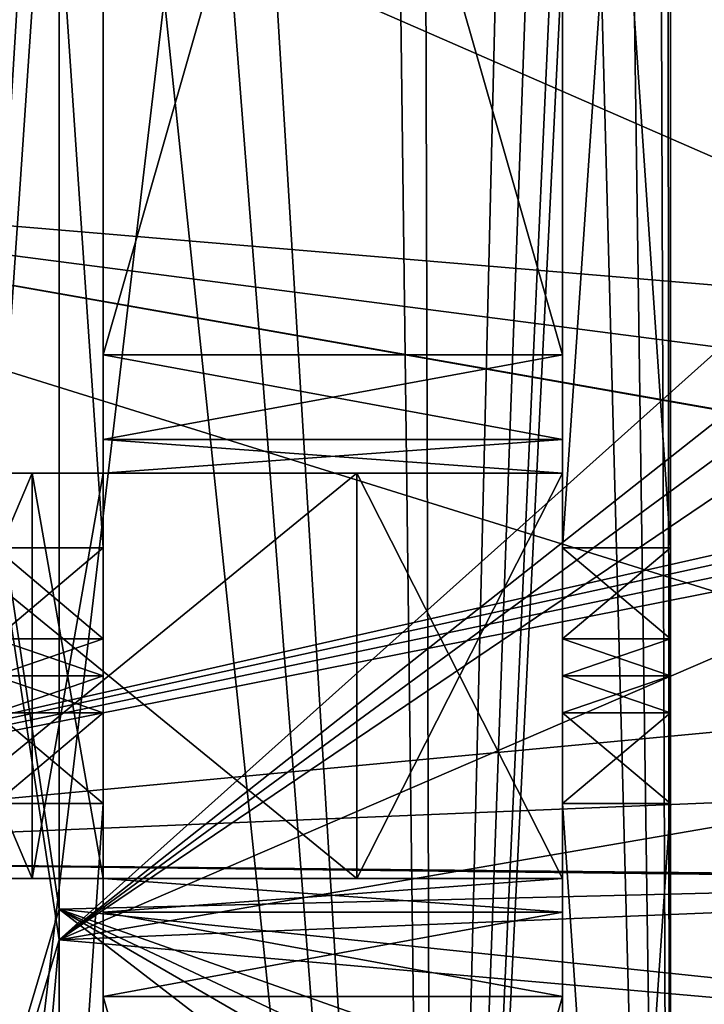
# Model space of a CAD drawing. Header units: millimetres. Extents: x -50 to 50, y -22 to 96.
# Tile 260 of 374: x 25.18 to 30.25, y -2.43 to 4.86. Entities that reach past the tile are written whole.
import ezdxf

# ---------------------------------------------------------------- set-up
doc = ezdxf.new("R2010")
doc.units = ezdxf.units.MM
doc.header["$LTSCALE"] = 65.185185
for name, color, linetype in [('1234', 7, 'CONTINUOUS'), ('1235', 7, 'CONTINUOUS'), ('1238', 7, 'CONTINUOUS'), ('1245', 7, 'CONTINUOUS'), ('1246', 7, 'CONTINUOUS'), ('1252', 7, 'CONTINUOUS'), ('1253', 7, 'CONTINUOUS'), ('1259', 7, 'CONTINUOUS'), ('1260', 7, 'CONTINUOUS'), ('1282', 7, 'CONTINUOUS'), ('1283', 7, 'CONTINUOUS'), ('1284', 7, 'CONTINUOUS'), ('1323', 7, 'CONTINUOUS'), ('1324', 7, 'CONTINUOUS'), ('1330', 7, 'CONTINUOUS'), ('1331', 7, 'CONTINUOUS'), ('1332', 7, 'CONTINUOUS'), ('1333', 7, 'CONTINUOUS'), ('15', 7, 'CONTINUOUS'), ('1569', 7, 'CONTINUOUS'), ('1570', 7, 'CONTINUOUS'), ('1571', 7, 'CONTINUOUS'), ('1587', 7, 'CONTINUOUS'), ('1588', 7, 'CONTINUOUS'), ('1589', 7, 'CONTINUOUS'), ('1590', 7, 'CONTINUOUS'), ('1595', 7, 'CONTINUOUS'), ('1596', 7, 'CONTINUOUS'), ('27', 7, 'CONTINUOUS'), ('28', 7, 'CONTINUOUS'), ('3394', 7, 'CONTINUOUS'), ('3395', 7, 'CONTINUOUS'), ('3405', 7, 'CONTINUOUS'), ('3407', 7, 'CONTINUOUS'), ('465', 7, 'CONTINUOUS'), ('469', 7, 'CONTINUOUS')]:
    doc.layers.add(name, color=color, linetype=linetype)

msp = doc.modelspace()

# ---------------------------------------------------------------- linework, layer by layer
at = {"layer": '1234', "color": 7, "linetype": 'CONTINUOUS', "true_color": 0xe0f2ff}
for points in [[(30, 21.5, 44), (30, -14, 44), (30, -14, 34.5), (30, 21.5, 44)], [(30, 21.5, 44), (30, -14, 34.5), (30, 0, 18.473), (30, 21.5, 44)], [(30, 12.7046, 12.0351), (30, 21.5, 44), (30, 0.9459, 17.4744), (30, 12.7046, 12.0351)], [(30, 0.9459, 17.4744), (30, 21.5, 44), (30, 0.2741, 17.7852), (30, 0.9459, 17.4744)], [(30, 0.2741, 17.7852), (30, 21.5, 44), (30, 0, 18.473), (30, 0.2741, 17.7852)], [(30, -14, -44), (30, 21.5, -44), (30, 12.7046, -12.0351), (30, -14, -44)], [(30, -22, -34.5), (30, -14, -34.5), (30, 12.7046, -12.0351), (30, -22, -34.5)], [(30, 0, -18.473), (30, -22, -34.5), (30, 12.7046, -12.0351), (30, 0, -18.473)], [(30, -14, -34.5), (30, -14, -44), (30, 12.7046, -12.0351), (30, -14, -34.5)], [(30, 12.7046, -12.0351), (30, 0.9459, -17.4744), (30, 0, -18.473), (30, 12.7046, -12.0351)], [(30, 0.2741, -17.7852), (30, 0, -18.473), (30, 0.9459, -17.4744), (30, 0.2741, -17.7852)], [(30, -22, -34.5), (30, 0, -18.473), (30, -0.2741, -17.7852), (30, -22, -34.5)], [(30, 0, 18.473), (30, -14, 34.5), (30, -12.7046, 12.035), (30, 0, 18.473)], [(30, -12.7046, 12.035), (30, -0.9459, 17.4744), (30, 0, 18.473), (30, -12.7046, 12.035)], [(30, -0.2741, 17.7852), (30, 0, 18.473), (30, -0.9459, 17.4744), (30, -0.2741, 17.7852)], [(30, -0.9459, -17.4744), (30, -22, -34.5), (30, -0.2741, -17.7852), (30, -0.9459, -17.4744)], [(30, -12.7046, -12.035), (30, -22, -34.5), (30, -0.9459, -17.4744), (30, -12.7046, -12.035)]]:
    msp.add_3dface(points, dxfattribs=at)
at = {"layer": '1235', "color": 7, "linetype": 'CONTINUOUS', "true_color": 0xe0f2ff}
for points in [[(26.1429, 21, -49.6043), (24, -14, -50), (26.1429, 26.5, -49.6043), (26.1429, 21, -49.6043)], [(26.1429, 26.5, -49.6043), (24, -14, -50), (25.0895, 26.5, -49.9002), (26.1429, 26.5, -49.6043)], [(30, 21.5, -44), (30, -14, -44), (28.2426, -14, -48.2426), (30, 21.5, -44)], [(29.8338, 21.1277, -45.4025), (30, 21.5, -44), (28.2426, -14, -48.2426), (29.8338, 21.1277, -45.4025)], [(29.5, 21, -46.3979), (29.8338, 21.1277, -45.4025), (28.2426, -14, -48.2426), (29.5, 21, -46.3979)], [(28.1441, 21, -48.3389), (24, -14, -50), (26.1429, 21, -49.6043), (28.1441, 21, -48.3389)], [(24, -14, -50), (28.1441, 21, -48.3389), (28.2426, -14, -48.2426), (24, -14, -50)], [(28.1441, 21, -48.3389), (29.5, 21, -46.3979), (28.2426, -14, -48.2426), (28.1441, 21, -48.3389)]]:
    msp.add_3dface(points, dxfattribs=at)
at = {"layer": '1238', "color": 7, "linetype": 'CONTINUOUS', "true_color": 0xe0f2ff}
for points in [[(24, 26.5, 50), (24, -14, 50), (28.2426, -14, 48.2426), (24, 26.5, 50)], [(25.0895, 26.5, 49.9002), (24, 26.5, 50), (28.2426, -14, 48.2426), (25.0895, 26.5, 49.9002)], [(26.1429, 20.5, 49.6043), (25.0895, 26.5, 49.9002), (28.2426, -14, 48.2426), (26.1429, 20.5, 49.6043)], [(30, -14, 44), (30, 21.5, 44), (29.9679, 21.2385, 44.62), (30, -14, 44)], [(29.8763, 21, 45.2119), (30, -14, 44), (29.9679, 21.2385, 44.62), (29.8763, 21, 45.2119)], [(29.5118, 20.618, 46.3706), (30, -14, 44), (29.8763, 21, 45.2119), (29.5118, 20.618, 46.3706)], [(29.077, 20.5, 47.1975), (30, -14, 44), (29.5118, 20.618, 46.3706), (29.077, 20.5, 47.1975)], [(27.8052, 20.5, 48.639), (26.1429, 20.5, 49.6043), (28.2426, -14, 48.2426), (27.8052, 20.5, 48.639)], [(29.077, 20.5, 47.1975), (27.8052, 20.5, 48.639), (28.2426, -14, 48.2426), (29.077, 20.5, 47.1975)], [(30, -14, 44), (29.077, 20.5, 47.1975), (28.2426, -14, 48.2426), (30, -14, 44)]]:
    msp.add_3dface(points, dxfattribs=at)
at = {"layer": '1245', "color": 7, "linetype": 'CONTINUOUS', "true_color": 0xe0f2ff}
for points in [[(25.8, 14.2502, 12.5671), (25.8, 2.375, 18.851), (25.8, 0.9459, 17.4744), (25.8, 14.2502, 12.5671)], [(25.8, 12.7046, 12.0351), (25.8, 14.2502, 12.5671), (25.8, 0.9459, 17.4744), (25.8, 12.7046, 12.0351)], [(25.8, 2.375, -18.851), (25.8, 14.2502, -12.5671), (25.8, 0, -18.473), (25.8, 2.375, -18.851)], [(25.8, 0, -18.473), (25.8, 14.2502, -12.5671), (25.8, 0.2741, -17.7852), (25.8, 0, -18.473)], [(25.8, 0.2741, -17.7852), (25.8, 14.2502, -12.5671), (25.8, 0.9459, -17.4744), (25.8, 0.2741, -17.7852)], [(25.8, 0.9459, -17.4744), (25.8, 14.2502, -12.5671), (25.8, 12.7046, -12.0351), (25.8, 0.9459, -17.4744)], [(25.8, 2.375, 18.851), (25.8, 1.75, 19.1817), (25.8, -2.375, 18.851), (25.8, 2.375, 18.851)], [(25.8, 2.375, 18.851), (25.8, -2.375, 18.851), (25.8, 0, 18.473), (25.8, 2.375, 18.851)], [(25.8, 0.9459, 17.4744), (25.8, 2.375, 18.851), (25.8, 0.2741, 17.7852), (25.8, 0.9459, 17.4744)], [(25.8, 0.2741, 17.7852), (25.8, 2.375, 18.851), (25.8, 0, 18.473), (25.8, 0.2741, 17.7852)], [(25.8, 1.75, -19.1817), (25.8, 2.375, -18.851), (25.8, -1.75, -19.1817), (25.8, 1.75, -19.1817)], [(25.8, -1.75, -19.1817), (25.8, 2.375, -18.851), (25.8, -2.375, -18.851), (25.8, -1.75, -19.1817)], [(25.8, -2.375, -18.851), (25.8, 2.375, -18.851), (25.8, 0, -18.473), (25.8, -2.375, -18.851)], [(25.8, 1.75, 19.1817), (25.8, 1.5, 19.8431), (25.8, -1.75, 19.1817), (25.8, 1.75, 19.1817)], [(25.8, -2.375, 18.851), (25.8, 1.75, 19.1817), (25.8, -1.75, 19.1817), (25.8, -2.375, 18.851)], [(25.8, 1.5, -19.8431), (25.8, 1.75, -19.1817), (25.8, -1.5, -19.8431), (25.8, 1.5, -19.8431)], [(25.8, -1.5, -19.8431), (25.8, 1.75, -19.1817), (25.8, -1.75, -19.1817), (25.8, -1.5, -19.8431)], [(25.8, 1.5, 44), (25.8, -1.5, 44), (25.8, -1.5, 19.8431), (25.8, 1.5, 44)], [(25.8, 1.5, 19.8431), (25.8, 1.5, 44), (25.8, -1.5, 19.8431), (25.8, 1.5, 19.8431)], [(25.8, -1.75, 19.1817), (25.8, 1.5, 19.8431), (25.8, -1.5, 19.8431), (25.8, -1.75, 19.1817)], [(25.8, 1.5, -44), (25.8, 1.5, -19.8431), (25.8, -1.5, -44), (25.8, 1.5, -44)], [(25.8, -1.5, -44), (25.8, 1.5, -19.8431), (25.8, -1.5, -19.8431), (25.8, -1.5, -44)], [(25.8, -2.375, -18.851), (25.8, 0, -18.473), (25.8, -0.2741, -17.7852), (25.8, -2.375, -18.851)], [(25.8, -2.375, 18.851), (25.8, -14.25, 12.5673), (25.8, 0, 18.473), (25.8, -2.375, 18.851)], [(25.8, 0, 18.473), (25.8, -14.25, 12.5673), (25.8, -0.2741, 17.7852), (25.8, 0, 18.473)], [(25.8, -0.9459, -17.4744), (25.8, -2.375, -18.851), (25.8, -0.2741, -17.7852), (25.8, -0.9459, -17.4744)], [(25.8, -0.2741, 17.7852), (25.8, -14.25, 12.5673), (25.8, -0.9459, 17.4744), (25.8, -0.2741, 17.7852)], [(25.8, -14.25, -12.5673), (25.8, -2.375, -18.851), (25.8, -0.9459, -17.4744), (25.8, -14.25, -12.5673)], [(25.8, -12.7046, -12.035), (25.8, -14.25, -12.5673), (25.8, -0.9459, -17.4744), (25.8, -12.7046, -12.035)], [(25.8, -0.9459, 17.4744), (25.8, -14.25, 12.5673), (25.8, -12.7046, 12.035), (25.8, -0.9459, 17.4744)]]:
    msp.add_3dface(points, dxfattribs=at)
at = {"layer": '1246', "color": 7, "linetype": 'CONTINUOUS', "true_color": 0xe0f2ff}
for points in [[(24, 1.5, 45.8), (24, -1.5, 45.8), (25.2728, -1.5, 45.2728), (24, 1.5, 45.8)], [(25.2728, 1.5, 45.2728), (24, 1.5, 45.8), (25.2728, -1.5, 45.2728), (25.2728, 1.5, 45.2728)], [(25.8, -1.5, 44), (25.8, 1.5, 44), (25.2728, 1.5, 45.2728), (25.8, -1.5, 44)], [(25.8, -1.5, 44), (25.2728, 1.5, 45.2728), (25.2728, -1.5, 45.2728), (25.8, -1.5, 44)]]:
    msp.add_3dface(points, dxfattribs=at)
at = {"layer": '1252', "color": 7, "linetype": 'CONTINUOUS', "true_color": 0xe0f2ff}
for points in [[(24, -1.5, -45.8), (24, 1.5, -45.8), (25.2728, 1.5, -45.2728), (24, -1.5, -45.8)], [(24, -1.5, -45.8), (25.2728, 1.5, -45.2728), (25.2728, -1.5, -45.2728), (24, -1.5, -45.8)], [(25.8, 1.5, -44), (25.8, -1.5, -44), (25.2728, -1.5, -45.2728), (25.8, 1.5, -44)], [(25.2728, 1.5, -45.2728), (25.8, 1.5, -44), (25.2728, -1.5, -45.2728), (25.2728, 1.5, -45.2728)]]:
    msp.add_3dface(points, dxfattribs=at)
at = {"layer": '1253', "color": 7, "linetype": 'CONTINUOUS', "true_color": 0xe0f2ff}
for points in [[(24, 1.5, -49.2), (24, -1.5, -49.2), (27.677, -1.5, -47.677), (24, 1.5, -49.2)], [(27.677, 1.5, -47.677), (24, 1.5, -49.2), (27.677, -1.5, -47.677), (27.677, 1.5, -47.677)], [(29.2, 1.5, -44), (27.677, 1.5, -47.677), (29.2, -1.5, -44), (29.2, 1.5, -44)], [(29.2, -1.5, -44), (27.677, 1.5, -47.677), (27.677, -1.5, -47.677), (29.2, -1.5, -44)]]:
    msp.add_3dface(points, dxfattribs=at)
at = {"layer": '1259', "color": 7, "linetype": 'CONTINUOUS', "true_color": 0xe0f2ff}
for points in [[(24, -1.5, 49.2), (24, 1.5, 49.2), (27.677, 1.5, 47.677), (24, -1.5, 49.2)], [(24, -1.5, 49.2), (27.677, 1.5, 47.677), (27.677, -1.5, 47.677), (24, -1.5, 49.2)], [(29.2, 1.5, 44), (29.2, -1.5, 44), (27.677, -1.5, 47.677), (29.2, 1.5, 44)], [(27.677, 1.5, 47.677), (29.2, 1.5, 44), (27.677, -1.5, 47.677), (27.677, 1.5, 47.677)]]:
    msp.add_3dface(points, dxfattribs=at)
at = {"layer": '1260', "color": 7, "linetype": 'CONTINUOUS', "true_color": 0xe0f2ff}
for points in [[(29.2, 14.2502, -12.5671), (29.2, 2.375, -18.851), (29.2, 0.9459, -17.4744), (29.2, 14.2502, -12.5671)], [(29.2, 12.7046, -12.0351), (29.2, 14.2502, -12.5671), (29.2, 0.9459, -17.4744), (29.2, 12.7046, -12.0351)], [(29.2, 2.375, 18.851), (29.2, 14.2502, 12.5671), (29.2, 0, 18.473), (29.2, 2.375, 18.851)], [(29.2, 0, 18.473), (29.2, 14.2502, 12.5671), (29.2, 0.2741, 17.7852), (29.2, 0, 18.473)], [(29.2, 0.2741, 17.7852), (29.2, 14.2502, 12.5671), (29.2, 0.9459, 17.4744), (29.2, 0.2741, 17.7852)], [(29.2, 0.9459, 17.4744), (29.2, 14.2502, 12.5671), (29.2, 12.7046, 12.0351), (29.2, 0.9459, 17.4744)], [(29.2, 2.375, -18.851), (29.2, 1.75, -19.1817), (29.2, -2.375, -18.851), (29.2, 2.375, -18.851)], [(29.2, 2.375, -18.851), (29.2, -2.375, -18.851), (29.2, 0, -18.473), (29.2, 2.375, -18.851)], [(29.2, 0.9459, -17.4744), (29.2, 2.375, -18.851), (29.2, 0.2741, -17.7852), (29.2, 0.9459, -17.4744)], [(29.2, 0.2741, -17.7852), (29.2, 2.375, -18.851), (29.2, 0, -18.473), (29.2, 0.2741, -17.7852)], [(29.2, 1.75, 19.1817), (29.2, 2.375, 18.851), (29.2, -1.75, 19.1817), (29.2, 1.75, 19.1817)], [(29.2, -1.75, 19.1817), (29.2, 2.375, 18.851), (29.2, -2.375, 18.851), (29.2, -1.75, 19.1817)], [(29.2, -2.375, 18.851), (29.2, 2.375, 18.851), (29.2, 0, 18.473), (29.2, -2.375, 18.851)], [(29.2, 1.75, -19.1817), (29.2, 1.5, -19.8431), (29.2, -1.75, -19.1817), (29.2, 1.75, -19.1817)], [(29.2, -2.375, -18.851), (29.2, 1.75, -19.1817), (29.2, -1.75, -19.1817), (29.2, -2.375, -18.851)], [(29.2, 1.5, 19.8431), (29.2, 1.75, 19.1817), (29.2, -1.5, 19.8431), (29.2, 1.5, 19.8431)], [(29.2, -1.5, 19.8431), (29.2, 1.75, 19.1817), (29.2, -1.75, 19.1817), (29.2, -1.5, 19.8431)], [(29.2, 1.5, -44), (29.2, -1.5, -44), (29.2, -1.5, -19.8431), (29.2, 1.5, -44)], [(29.2, 1.5, -19.8431), (29.2, 1.5, -44), (29.2, -1.5, -19.8431), (29.2, 1.5, -19.8431)], [(29.2, -1.5, 44), (29.2, 1.5, 44), (29.2, 1.5, 19.8431), (29.2, -1.5, 44)], [(29.2, -1.5, 44), (29.2, 1.5, 19.8431), (29.2, -1.5, 19.8431), (29.2, -1.5, 44)], [(29.2, -1.75, -19.1817), (29.2, 1.5, -19.8431), (29.2, -1.5, -19.8431), (29.2, -1.75, -19.1817)], [(29.2, -2.375, 18.851), (29.2, 0, 18.473), (29.2, -0.2741, 17.7852), (29.2, -2.375, 18.851)], [(29.2, -2.375, -18.851), (29.2, -14.25, -12.5673), (29.2, 0, -18.473), (29.2, -2.375, -18.851)], [(29.2, 0, -18.473), (29.2, -14.25, -12.5673), (29.2, -0.2741, -17.7852), (29.2, 0, -18.473)], [(29.2, -0.9459, 17.4744), (29.2, -2.375, 18.851), (29.2, -0.2741, 17.7852), (29.2, -0.9459, 17.4744)], [(29.2, -0.2741, -17.7852), (29.2, -14.25, -12.5673), (29.2, -0.9459, -17.4744), (29.2, -0.2741, -17.7852)], [(29.2, -14.25, 12.5673), (29.2, -2.375, 18.851), (29.2, -0.9459, 17.4744), (29.2, -14.25, 12.5673)], [(29.2, -12.7046, 12.035), (29.2, -14.25, 12.5673), (29.2, -0.9459, 17.4744), (29.2, -12.7046, 12.035)], [(29.2, -0.9459, -17.4744), (29.2, -14.25, -12.5673), (29.2, -12.7046, -12.035), (29.2, -0.9459, -17.4744)]]:
    msp.add_3dface(points, dxfattribs=at)
at = {"layer": '1282', "color": 7, "linetype": 'CONTINUOUS', "true_color": 0xe0f2ff}
for points in [[(25, -0.9459, -17.4744), (25, -12.7044, -12.0353), (25.8, -0.9459, -17.4744), (25, -0.9459, -17.4744)], [(25, -12.7044, -12.0353), (25.8, -12.7046, -12.035), (25.8, -0.9459, -17.4744), (25, -12.7044, -12.0353)], [(25, -12.7044, 12.0353), (25, -0.9459, 17.4744), (25.8, -12.7046, 12.035), (25, -12.7044, 12.0353)], [(25, -0.9459, 17.4744), (25.8, -0.9459, 17.4744), (25.8, -12.7046, 12.035), (25, -0.9459, 17.4744)]]:
    msp.add_3dface(points, dxfattribs=at)
at = {"layer": '1283', "color": 7, "linetype": 'CONTINUOUS', "true_color": 0xe0f2ff}
for points in [[(25.8, -2.375, -18.851), (25.8, -14.25, -12.5673), (29.2, -2.375, -18.851), (25.8, -2.375, -18.851)], [(25.8, -14.25, -12.5673), (29.2, -14.25, -12.5673), (29.2, -2.375, -18.851), (25.8, -14.25, -12.5673)], [(25.8, -14.25, 12.5673), (25.8, -2.375, 18.851), (29.2, -14.25, 12.5673), (25.8, -14.25, 12.5673)], [(25.8, -2.375, 18.851), (29.2, -2.375, 18.851), (29.2, -14.25, 12.5673), (25.8, -2.375, 18.851)]]:
    msp.add_3dface(points, dxfattribs=at)
at = {"layer": '1284', "color": 7, "linetype": 'CONTINUOUS', "true_color": 0xe0f2ff}
for points in [[(30, -0.9459, 17.4744), (30, -12.7046, 12.035), (29.2, -0.9459, 17.4744), (30, -0.9459, 17.4744)], [(30, -12.7046, 12.035), (29.2, -12.7046, 12.035), (29.2, -0.9459, 17.4744), (30, -12.7046, 12.035)], [(30, -12.7046, -12.035), (30, -0.9459, -17.4744), (29.2, -12.7046, -12.035), (30, -12.7046, -12.035)], [(30, -0.9459, -17.4744), (29.2, -0.9459, -17.4744), (29.2, -12.7046, -12.035), (30, -0.9459, -17.4744)]]:
    msp.add_3dface(points, dxfattribs=at)
at = {"layer": '1323', "color": 7, "linetype": 'CONTINUOUS', "true_color": 0xe0f2ff}
for points in [[(25.8, -1.5, -19.8431), (25.8, -1.75, -19.1817), (29.2, -1.5, -19.8431), (25.8, -1.5, -19.8431)], [(25.8, -1.75, -19.1817), (29.2, -1.75, -19.1817), (29.2, -1.5, -19.8431), (25.8, -1.75, -19.1817)], [(25.8, -1.75, -19.1817), (25.8, -2.375, -18.851), (29.2, -1.75, -19.1817), (25.8, -1.75, -19.1817)], [(25.8, -2.375, -18.851), (29.2, -2.375, -18.851), (29.2, -1.75, -19.1817), (25.8, -2.375, -18.851)]]:
    msp.add_3dface(points, dxfattribs=at)
at = {"layer": '1324', "color": 7, "linetype": 'CONTINUOUS', "true_color": 0xe0f2ff}
for points in [[(25.8, -1.75, 19.1817), (25.8, -1.5, 19.8431), (29.2, -1.75, 19.1817), (25.8, -1.75, 19.1817)], [(25.8, -1.5, 19.8431), (29.2, -1.5, 19.8431), (29.2, -1.75, 19.1817), (25.8, -1.5, 19.8431)], [(25.8, -2.375, 18.851), (25.8, -1.75, 19.1817), (29.2, -2.375, 18.851), (25.8, -2.375, 18.851)], [(25.8, -1.75, 19.1817), (29.2, -1.75, 19.1817), (29.2, -2.375, 18.851), (25.8, -1.75, 19.1817)]]:
    msp.add_3dface(points, dxfattribs=at)
at = {"layer": '1330', "color": 7, "linetype": 'CONTINUOUS', "true_color": 0xe0f2ff}
for points in [[(25, 0, -18.473), (25, -0.2741, -17.7852), (25.8, 0, -18.473), (25, 0, -18.473)], [(25.8, 0, -18.473), (25, -0.2741, -17.7852), (25.8, -0.2741, -17.7852), (25.8, 0, -18.473)], [(25, -0.2741, -17.7852), (25, -0.9459, -17.4744), (25.8, -0.2741, -17.7852), (25, -0.2741, -17.7852)], [(25, -0.9459, -17.4744), (25.8, -0.9459, -17.4744), (25.8, -0.2741, -17.7852), (25, -0.9459, -17.4744)]]:
    msp.add_3dface(points, dxfattribs=at)
at = {"layer": '1331', "color": 7, "linetype": 'CONTINUOUS', "true_color": 0xe0f2ff}
for points in [[(30, -0.2741, -17.7852), (30, 0, -18.473), (29.2, -0.2741, -17.7852), (30, -0.2741, -17.7852)], [(30, 0, -18.473), (29.2, 0, -18.473), (29.2, -0.2741, -17.7852), (30, 0, -18.473)], [(30, -0.9459, -17.4744), (30, -0.2741, -17.7852), (29.2, -0.9459, -17.4744), (30, -0.9459, -17.4744)], [(30, -0.2741, -17.7852), (29.2, -0.2741, -17.7852), (29.2, -0.9459, -17.4744), (30, -0.2741, -17.7852)]]:
    msp.add_3dface(points, dxfattribs=at)
at = {"layer": '1332', "color": 7, "linetype": 'CONTINUOUS', "true_color": 0xe0f2ff}
for points in [[(25, -0.2741, 17.7852), (25, 0, 18.473), (25.8, -0.2741, 17.7852), (25, -0.2741, 17.7852)], [(25, 0, 18.473), (25.8, 0, 18.473), (25.8, -0.2741, 17.7852), (25, 0, 18.473)], [(25, -0.9459, 17.4744), (25, -0.2741, 17.7852), (25.8, -0.9459, 17.4744), (25, -0.9459, 17.4744)], [(25, -0.2741, 17.7852), (25.8, -0.2741, 17.7852), (25.8, -0.9459, 17.4744), (25, -0.2741, 17.7852)]]:
    msp.add_3dface(points, dxfattribs=at)
at = {"layer": '1333', "color": 7, "linetype": 'CONTINUOUS', "true_color": 0xe0f2ff}
for points in [[(30, 0, 18.473), (30, -0.2741, 17.7852), (29.2, 0, 18.473), (30, 0, 18.473)], [(29.2, 0, 18.473), (30, -0.2741, 17.7852), (29.2, -0.2741, 17.7852), (29.2, 0, 18.473)], [(30, -0.2741, 17.7852), (30, -0.9459, 17.4744), (29.2, -0.2741, 17.7852), (30, -0.2741, 17.7852)], [(30, -0.9459, 17.4744), (29.2, -0.9459, 17.4744), (29.2, -0.2741, 17.7852), (30, -0.9459, 17.4744)]]:
    msp.add_3dface(points, dxfattribs=at)
at = {"layer": '15', "color": 7, "linetype": 'CONTINUOUS', "true_color": 0xf2c12d}
for points in [[(39, 0.3739, -16.0131), (39, -1.3949, -15.9566), (25.4738, 10.991, -11.974), (39, 0.3739, -16.0131)], [(25.4738, 10.991, -11.974), (39, -1.3949, -15.9566), (25.4738, -1.7288, -16.1614), (25.4738, 10.991, -11.974)], [(39, 3.8761, -15.5414), (39, 0.3739, -16.0131), (25.4738, 10.991, -11.974), (39, 3.8761, -15.5414)], [(39, 7.1892, -14.3134), (39, 3.8761, -15.5414), (25.4738, 10.991, -11.974), (39, 7.1892, -14.3134)], [(25.4738, -1.955, 16.1356), (39, 10.1529, 12.3885), (25.4738, 10.6513, 12.2771), (25.4738, -1.955, 16.1356)], [(39, 8.7243, 13.433), (39, 10.1529, 12.3885), (25.4738, -1.955, 16.1356), (39, 8.7243, 13.433)], [(39, 7.9692, 13.8942), (39, 8.7243, 13.433), (25.4738, -1.955, 16.1356), (39, 7.9692, 13.8942)], [(39, 7.1892, 14.3134), (39, 7.9692, 13.8942), (25.4738, -1.955, 16.1356), (39, 7.1892, 14.3134)], [(39, 3.8761, 15.5414), (39, 7.1892, 14.3134), (25.4738, -1.955, 16.1356), (39, 3.8761, 15.5414)], [(39, 0.3739, 16.0131), (39, 3.8761, 15.5414), (25.4738, -1.955, 16.1356), (39, 0.3739, 16.0131)], [(39, -1.3949, 15.9566), (39, 0.3739, 16.0131), (25.4738, -1.955, 16.1356), (39, -1.3949, 15.9566)], [(39, -1.3949, -15.9566), (39, -3.1466, -15.7053), (25.4738, -1.7288, -16.1614), (39, -1.3949, -15.9566)], [(39, -3.1466, 15.7053), (39, -1.3949, 15.9566), (25.4738, -1.955, 16.1356), (39, -3.1466, 15.7053)], [(39, -12.1483, -10.4392), (25.4738, -13.2751, -9.3782), (25.4738, -1.7288, -16.1614), (39, -12.1483, -10.4392)], [(39, -9.5637, -12.8489), (39, -12.1483, -10.4392), (25.4738, -1.7288, -16.1614), (39, -9.5637, -12.8489)], [(39, -8.0878, -13.8255), (39, -9.5637, -12.8489), (25.4738, -1.7288, -16.1614), (39, -8.0878, -13.8255)], [(39, -6.5133, -14.6334), (39, -8.0878, -13.8255), (25.4738, -1.7288, -16.1614), (39, -6.5133, -14.6334)], [(39, -3.1466, -15.7053), (39, -6.5133, -14.6334), (25.4738, -1.7288, -16.1614), (39, -3.1466, -15.7053)], [(25.4738, -13.2751, 9.3782), (39, -3.1466, 15.7053), (25.4738, -1.955, 16.1356), (25.4738, -13.2751, 9.3782)]]:
    msp.add_3dface(points, dxfattribs=at)
at = {"layer": '1569', "color": 7, "linetype": 'CONTINUOUS', "true_color": 0xe0f2ff}
for points in [[(25, 0.9459, 17.4744), (25, 12.7046, 12.0351), (25.8, 0.9459, 17.4744), (25, 0.9459, 17.4744)], [(25, 12.7046, 12.0351), (25.8, 12.7046, 12.0351), (25.8, 0.9459, 17.4744), (25, 12.7046, 12.0351)], [(25, 12.7046, -12.0351), (25, 0.9459, -17.4744), (25.8, 12.7046, -12.0351), (25, 12.7046, -12.0351)], [(25, 0.9459, -17.4744), (25.8, 0.9459, -17.4744), (25.8, 12.7046, -12.0351), (25, 0.9459, -17.4744)]]:
    msp.add_3dface(points, dxfattribs=at)
at = {"layer": '1570', "color": 7, "linetype": 'CONTINUOUS', "true_color": 0xe0f2ff}
for points in [[(25.8, 2.375, 18.851), (25.8, 14.2502, 12.5671), (29.2, 2.375, 18.851), (25.8, 2.375, 18.851)], [(25.8, 14.2502, 12.5671), (29.2, 14.2502, 12.5671), (29.2, 2.375, 18.851), (25.8, 14.2502, 12.5671)], [(25.8, 14.2502, -12.5671), (25.8, 2.375, -18.851), (29.2, 14.2502, -12.5671), (25.8, 14.2502, -12.5671)], [(25.8, 2.375, -18.851), (29.2, 2.375, -18.851), (29.2, 14.2502, -12.5671), (25.8, 2.375, -18.851)]]:
    msp.add_3dface(points, dxfattribs=at)
at = {"layer": '1571', "color": 7, "linetype": 'CONTINUOUS', "true_color": 0xe0f2ff}
for points in [[(30, 0.9459, -17.4744), (30, 12.7046, -12.0351), (29.2, 0.9459, -17.4744), (30, 0.9459, -17.4744)], [(30, 12.7046, -12.0351), (29.2, 12.7046, -12.0351), (29.2, 0.9459, -17.4744), (30, 12.7046, -12.0351)], [(30, 12.7046, 12.0351), (30, 0.9459, 17.4744), (29.2, 12.7046, 12.0351), (30, 12.7046, 12.0351)], [(30, 0.9459, 17.4744), (29.2, 0.9459, 17.4744), (29.2, 12.7046, 12.0351), (30, 0.9459, 17.4744)]]:
    msp.add_3dface(points, dxfattribs=at)
at = {"layer": '1587', "color": 7, "linetype": 'CONTINUOUS', "true_color": 0xe0f2ff}
for points in [[(25, 0.9459, -17.4744), (25, 0.2741, -17.7852), (25.8, 0.9459, -17.4744), (25, 0.9459, -17.4744)], [(25, 0.2741, -17.7852), (25.8, 0.2741, -17.7852), (25.8, 0.9459, -17.4744), (25, 0.2741, -17.7852)], [(25, 0.2741, -17.7852), (25, 0, -18.473), (25.8, 0.2741, -17.7852), (25, 0.2741, -17.7852)], [(25, 0, -18.473), (25.8, 0, -18.473), (25.8, 0.2741, -17.7852), (25, 0, -18.473)]]:
    msp.add_3dface(points, dxfattribs=at)
at = {"layer": '1588', "color": 7, "linetype": 'CONTINUOUS', "true_color": 0xe0f2ff}
for points in [[(30, 0.2741, -17.7852), (30, 0.9459, -17.4744), (29.2, 0.2741, -17.7852), (30, 0.2741, -17.7852)], [(30, 0.9459, -17.4744), (29.2, 0.9459, -17.4744), (29.2, 0.2741, -17.7852), (30, 0.9459, -17.4744)], [(30, 0, -18.473), (30, 0.2741, -17.7852), (29.2, 0, -18.473), (30, 0, -18.473)], [(30, 0.2741, -17.7852), (29.2, 0.2741, -17.7852), (29.2, 0, -18.473), (30, 0.2741, -17.7852)]]:
    msp.add_3dface(points, dxfattribs=at)
at = {"layer": '1589', "color": 7, "linetype": 'CONTINUOUS', "true_color": 0xe0f2ff}
for points in [[(25, 0.2741, 17.7852), (25, 0.9459, 17.4744), (25.8, 0.2741, 17.7852), (25, 0.2741, 17.7852)], [(25, 0.9459, 17.4744), (25.8, 0.9459, 17.4744), (25.8, 0.2741, 17.7852), (25, 0.9459, 17.4744)], [(25, 0, 18.473), (25, 0.2741, 17.7852), (25.8, 0, 18.473), (25, 0, 18.473)], [(25, 0.2741, 17.7852), (25.8, 0.2741, 17.7852), (25.8, 0, 18.473), (25, 0.2741, 17.7852)]]:
    msp.add_3dface(points, dxfattribs=at)
at = {"layer": '1590', "color": 7, "linetype": 'CONTINUOUS', "true_color": 0xe0f2ff}
for points in [[(30, 0.9459, 17.4744), (30, 0.2741, 17.7852), (29.2, 0.9459, 17.4744), (30, 0.9459, 17.4744)], [(30, 0.2741, 17.7852), (29.2, 0.2741, 17.7852), (29.2, 0.9459, 17.4744), (30, 0.2741, 17.7852)], [(30, 0.2741, 17.7852), (30, 0, 18.473), (29.2, 0.2741, 17.7852), (30, 0.2741, 17.7852)], [(30, 0, 18.473), (29.2, 0, 18.473), (29.2, 0.2741, 17.7852), (30, 0, 18.473)]]:
    msp.add_3dface(points, dxfattribs=at)
at = {"layer": '1595', "color": 7, "linetype": 'CONTINUOUS', "true_color": 0xe0f2ff}
for points in [[(25.8, 2.375, -18.851), (25.8, 1.75, -19.1817), (29.2, 2.375, -18.851), (25.8, 2.375, -18.851)], [(25.8, 1.75, -19.1817), (29.2, 1.75, -19.1817), (29.2, 2.375, -18.851), (25.8, 1.75, -19.1817)], [(25.8, 1.75, -19.1817), (25.8, 1.5, -19.8431), (29.2, 1.75, -19.1817), (25.8, 1.75, -19.1817)], [(25.8, 1.5, -19.8431), (29.2, 1.5, -19.8431), (29.2, 1.75, -19.1817), (25.8, 1.5, -19.8431)]]:
    msp.add_3dface(points, dxfattribs=at)
at = {"layer": '1596', "color": 7, "linetype": 'CONTINUOUS', "true_color": 0xe0f2ff}
for points in [[(25.8, 1.75, 19.1817), (25.8, 2.375, 18.851), (29.2, 1.75, 19.1817), (25.8, 1.75, 19.1817)], [(25.8, 2.375, 18.851), (29.2, 2.375, 18.851), (29.2, 1.75, 19.1817), (25.8, 2.375, 18.851)], [(25.8, 1.5, 19.8431), (25.8, 1.75, 19.1817), (29.2, 1.5, 19.8431), (25.8, 1.5, 19.8431)], [(25.8, 1.75, 19.1817), (29.2, 1.75, 19.1817), (29.2, 1.5, 19.8431), (25.8, 1.75, 19.1817)]]:
    msp.add_3dface(points, dxfattribs=at)
at = {"layer": '27', "color": 7, "linetype": 'CONTINUOUS', "true_color": 0xf2c12d}
for points in [[(25.4738, 10.991, -11.974), (25.4738, -1.7288, -16.1614), (24.4301, 5.2226, -15.8644), (25.4738, 10.991, -11.974)], [(25.4738, -1.7288, -16.1614), (24.4301, -5.2358, -15.8601), (24.4301, 5.2226, -15.8644), (25.4738, -1.7288, -16.1614)], [(25.4738, -1.7288, -16.1614), (25.4738, -13.2751, -9.3782), (24.4301, -5.2358, -15.8601), (25.4738, -1.7288, -16.1614)]]:
    msp.add_3dface(points, dxfattribs=at)
at = {"layer": '28', "color": 7, "linetype": 'CONTINUOUS', "true_color": 0xf2c12d}
for points in [[(25.4738, -1.955, 16.1356), (25.4738, 10.6513, 12.2771), (24.4301, 4.8881, 15.9706), (25.4738, -1.955, 16.1356)], [(25.4738, -1.955, 16.1356), (24.4301, 4.8881, 15.9706), (24.4301, -5.4022, 15.8042), (25.4738, -1.955, 16.1356)], [(25.4738, -13.2751, 9.3782), (25.4738, -1.955, 16.1356), (24.4301, -13.6413, 9.6369), (25.4738, -13.2751, 9.3782)], [(24.4301, -13.6413, 9.6369), (25.4738, -1.955, 16.1356), (24.4301, -5.4022, 15.8042), (24.4301, -13.6413, 9.6369)]]:
    msp.add_3dface(points, dxfattribs=at)
at = {"layer": '3394', "color": 7, "linetype": 'CONTINUOUS', "true_color": 0xe0f2ff}
for points in [[(24, -1.5, 45.8), (17.8255, -1.5, 49.2), (27.677, -1.5, 47.677), (24, -1.5, 45.8)], [(17.8255, -1.5, 49.2), (24, -1.5, 49.2), (27.677, -1.5, 47.677), (17.8255, -1.5, 49.2)], [(25.2728, -1.5, 45.2728), (24, -1.5, 45.8), (29.2, -1.5, 44), (25.2728, -1.5, 45.2728)], [(29.2, -1.5, 44), (24, -1.5, 45.8), (27.677, -1.5, 47.677), (29.2, -1.5, 44)], [(25.8, -1.5, 44), (25.2728, -1.5, 45.2728), (29.2, -1.5, 44), (25.8, -1.5, 44)], [(25.8, -1.5, 19.8431), (25.8, -1.5, 44), (29.2, -1.5, 19.8431), (25.8, -1.5, 19.8431)], [(25.8, -1.5, 44), (29.2, -1.5, 44), (29.2, -1.5, 19.8431), (25.8, -1.5, 44)]]:
    msp.add_3dface(points, dxfattribs=at)
at = {"layer": '3395', "color": 7, "linetype": 'CONTINUOUS', "true_color": 0xe0f2ff}
for points in [[(17.8255, -1.5, -45.8), (24, -1.5, -45.8), (27.677, -1.5, -47.677), (17.8255, -1.5, -45.8)], [(24, -1.5, -49.2), (17.8255, -1.5, -45.8), (27.677, -1.5, -47.677), (24, -1.5, -49.2)], [(24, -1.5, -45.8), (25.2728, -1.5, -45.2728), (27.677, -1.5, -47.677), (24, -1.5, -45.8)], [(25.2728, -1.5, -45.2728), (25.8, -1.5, -44), (27.677, -1.5, -47.677), (25.2728, -1.5, -45.2728)], [(25.8, -1.5, -44), (25.8, -1.5, -19.8431), (29.2, -1.5, -44), (25.8, -1.5, -44)], [(25.8, -1.5, -44), (29.2, -1.5, -44), (27.677, -1.5, -47.677), (25.8, -1.5, -44)], [(29.2, -1.5, -44), (25.8, -1.5, -19.8431), (29.2, -1.5, -19.8431), (29.2, -1.5, -44)]]:
    msp.add_3dface(points, dxfattribs=at)
at = {"layer": '3405', "color": 7, "linetype": 'CONTINUOUS', "true_color": 0xe0f2ff}
for points in [[(17.8255, 1.5, 45.8), (24, 1.5, 45.8), (27.677, 1.5, 47.677), (17.8255, 1.5, 45.8)], [(24, 1.5, 49.2), (17.8255, 1.5, 45.8), (27.677, 1.5, 47.677), (24, 1.5, 49.2)], [(24, 1.5, 45.8), (25.2728, 1.5, 45.2728), (27.677, 1.5, 47.677), (24, 1.5, 45.8)], [(25.2728, 1.5, 45.2728), (25.8, 1.5, 44), (27.677, 1.5, 47.677), (25.2728, 1.5, 45.2728)], [(25.8, 1.5, 44), (25.8, 1.5, 19.8431), (29.2, 1.5, 44), (25.8, 1.5, 44)], [(25.8, 1.5, 44), (29.2, 1.5, 44), (27.677, 1.5, 47.677), (25.8, 1.5, 44)], [(29.2, 1.5, 44), (25.8, 1.5, 19.8431), (29.2, 1.5, 19.8431), (29.2, 1.5, 44)]]:
    msp.add_3dface(points, dxfattribs=at)
at = {"layer": '3407', "color": 7, "linetype": 'CONTINUOUS', "true_color": 0xe0f2ff}
for points in [[(27.677, 1.5, -47.677), (24, 1.5, -45.8), (17.8255, 1.5, -49.2), (27.677, 1.5, -47.677)], [(24, 1.5, -49.2), (27.677, 1.5, -47.677), (17.8255, 1.5, -49.2), (24, 1.5, -49.2)], [(25.2728, 1.5, -45.2728), (24, 1.5, -45.8), (29.2, 1.5, -44), (25.2728, 1.5, -45.2728)], [(24, 1.5, -45.8), (27.677, 1.5, -47.677), (29.2, 1.5, -44), (24, 1.5, -45.8)], [(25.8, 1.5, -44), (25.2728, 1.5, -45.2728), (29.2, 1.5, -44), (25.8, 1.5, -44)], [(25.8, 1.5, -19.8431), (25.8, 1.5, -44), (29.2, 1.5, -19.8431), (25.8, 1.5, -19.8431)], [(25.8, 1.5, -44), (29.2, 1.5, -44), (29.2, 1.5, -19.8431), (25.8, 1.5, -44)]]:
    msp.add_3dface(points, dxfattribs=at)
at = {"layer": '465', "color": 3, "linetype": 'CONTINUOUS'}
for points in [[(33, 2.6674, 11.9561), (20.3992, 8.168, 9.1294), (33, 9.0708, 8.2331), (33, 2.6674, 11.9561)], [(20.3548, 3.731, 11.668), (20.3992, 8.168, 9.1294), (33, 2.6674, 11.9561), (20.3548, 3.731, 11.668)], [(20.346, -1.3555, 12.1747), (20.3548, 3.731, 11.668), (34.75, -0.7566, 12.2266), (20.346, -1.3555, 12.1747)], [(34.75, -0.7566, 12.2266), (20.3548, 3.731, 11.668), (33.0279, 1.5, 12.1578), (34.75, -0.7566, 12.2266)], [(20.3548, 3.731, 11.668), (33, 2.6674, 11.9561), (33.014, 2.0861, 12.0711), (20.3548, 3.731, 11.668)], [(33.0279, 1.5, 12.1578), (20.3548, 3.731, 11.668), (33.014, 2.0861, 12.0711), (33.0279, 1.5, 12.1578)], [(20.346, -1.3555, 12.1747), (34.75, -0.7566, 12.2266), (34.3211, -1.5, 12.1578), (20.346, -1.3555, 12.1747)], [(20.3742, -6.2067, 10.5612), (20.346, -1.3555, 12.1747), (33.1946, -5.3787, 11.006), (20.3742, -6.2067, 10.5612)], [(33.1946, -5.3787, 11.006), (20.346, -1.3555, 12.1747), (33.0988, -1.5, 12.1578), (33.1946, -5.3787, 11.006)], [(33.0988, -1.5, 12.1578), (20.346, -1.3555, 12.1747), (34.3211, -1.5, 12.1578), (33.0988, -1.5, 12.1578)]]:
    msp.add_3dface(points, dxfattribs=at)
at = {"layer": '469', "color": 3, "linetype": 'CONTINUOUS'}
for points in [[(20.3992, 8.168, -9.1294), (20.3548, 3.731, -11.668), (33, 8.6621, -8.6621), (20.3992, 8.168, -9.1294)], [(33, 8.6621, -8.6621), (20.3548, 3.731, -11.668), (33, 1.5, -12.1578), (33, 8.6621, -8.6621)], [(20.3548, 3.731, -11.668), (20.346, -1.3555, -12.1747), (33, 1.5, -12.1578), (20.3548, 3.731, -11.668)], [(34.0058, 1.5, -12.1578), (20.346, -1.3555, -12.1747), (34.75, 1.5, -12.1578), (34.0058, 1.5, -12.1578)], [(20.346, -1.3555, -12.1747), (34.0058, 1.5, -12.1578), (33.4141, 1.5, -12.1578), (20.346, -1.3555, -12.1747)], [(34.75, 1.5, -12.1578), (20.346, -1.3555, -12.1747), (34.75, 0, -12.25), (34.75, 1.5, -12.1578)], [(33, 1.5, -12.1578), (20.346, -1.3555, -12.1747), (33.4141, 1.5, -12.1578), (33, 1.5, -12.1578)], [(34.75, 0, -12.25), (20.346, -1.3555, -12.1747), (33, -1.5, -12.1578), (34.75, 0, -12.25)], [(20.346, -1.3555, -12.1747), (20.3742, -6.2067, -10.5612), (33, -1.5, -12.1578), (20.346, -1.3555, -12.1747)], [(33, -1.5, -12.1578), (20.3742, -6.2067, -10.5612), (33, -8.0508, -9.233), (33, -1.5, -12.1578)]]:
    msp.add_3dface(points, dxfattribs=at)

doc.saveas('drawing.dxf')
